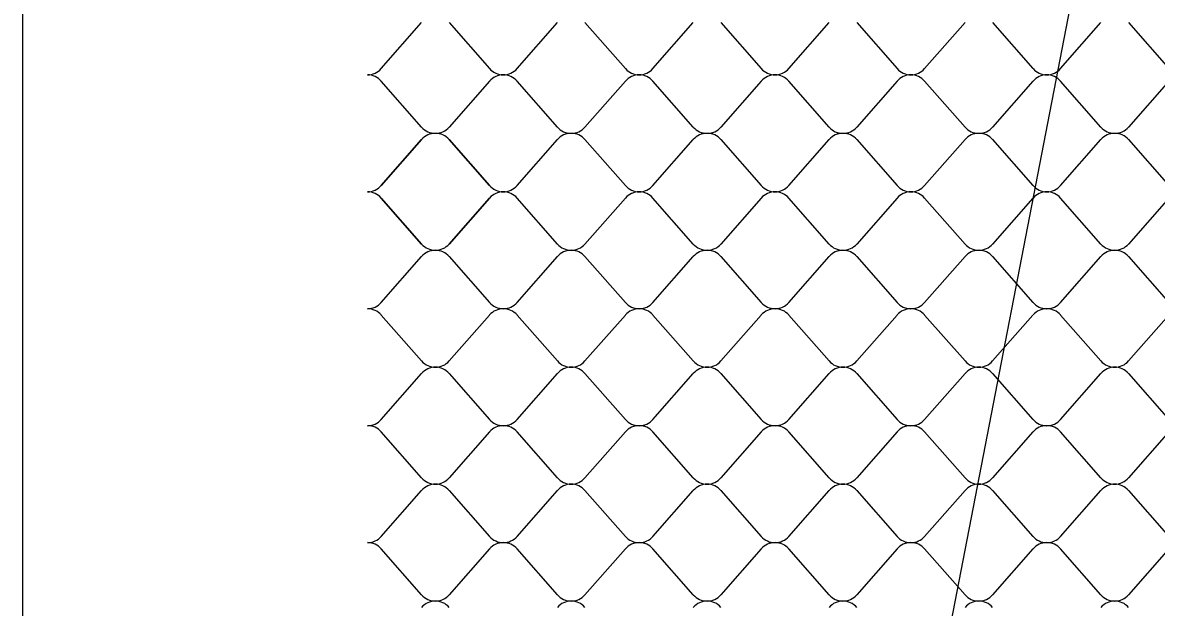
# Model space of a CAD drawing. Extents: x 638850 to 644908, y 297188 to 298900.
# Drawn here: x 643864.4 to 643923.6, y 297437.8 to 297468.4 of the extents above; entities that cross this region are included whole.
import ezdxf

# ---------------------------------------------------------------- set-up
doc = ezdxf.new("R2010")
doc.units = 0
for name, color, linetype in [('1', 7, 'Continuous'), ('3', 7, 'Continuous'), ('5', 7, 'Continuous')]:
    doc.layers.add(name, color=color, linetype=linetype)

msp = doc.modelspace()

# ---------------------------------------------------------------- linework, layer by layer
at = {"layer": '1'}
msp.add_line((643864.405, 297268.918), (643864.405, 297836.211), dxfattribs=at)
at = {"layer": '3'}
msp.add_line((643936.815, 297560.99), (643898.749, 297364.187), dxfattribs=at)
at = {"layer": '5'}
for p, q in [((643883.117, 297465.97), (643885.226, 297468.372)), ((643886.662, 297468.372), (643888.772, 297465.97)), ((643890.208, 297465.97), (643892.317, 297468.372)), ((643893.753, 297468.372), (643895.863, 297465.97)), ((643897.299, 297465.97), (643899.408, 297468.372)), ((643900.844, 297468.372), (643902.954, 297465.97)), ((643904.39, 297465.97), (643906.499, 297468.372)), ((643907.935, 297468.372), (643910.045, 297465.97)), ((643911.481, 297465.97), (643913.59, 297468.372)), ((643915.026, 297468.372), (643917.136, 297465.97)), ((643918.571, 297465.97), (643920.681, 297468.372)), ((643922.117, 297468.372), (643924.227, 297465.97)), ((643885.226, 297462.915), (643883.117, 297465.317)), ((643888.772, 297465.317), (643886.662, 297462.915)), ((643892.317, 297462.915), (643890.208, 297465.317)), ((643895.863, 297465.317), (643893.753, 297462.915)), ((643899.408, 297462.915), (643897.299, 297465.317)), ((643902.954, 297465.317), (643900.844, 297462.915)), ((643906.499, 297462.915), (643904.39, 297465.317)), ((643910.045, 297465.317), (643907.935, 297462.915)), ((643913.59, 297462.915), (643911.481, 297465.317)), ((643917.136, 297465.317), (643915.026, 297462.915)), ((643920.681, 297462.915), (643918.571, 297465.317)), ((643924.227, 297465.317), (643922.117, 297462.915)), ((643883.117, 297459.86), (643885.226, 297462.262)), ((643885.226, 297462.262), (643883.117, 297459.86)), ((643886.662, 297462.262), (643888.772, 297459.86)), ((643888.772, 297459.86), (643886.662, 297462.262)), ((643890.208, 297459.86), (643892.317, 297462.262)), ((643893.753, 297462.262), (643895.863, 297459.86)), ((643897.299, 297459.86), (643899.408, 297462.262)), ((643900.844, 297462.262), (643902.954, 297459.86)), ((643904.39, 297459.86), (643906.499, 297462.262)), ((643907.935, 297462.262), (643910.045, 297459.86)), ((643911.481, 297459.86), (643913.59, 297462.262)), ((643915.026, 297462.262), (643917.136, 297459.86)), ((643918.571, 297459.86), (643920.681, 297462.262)), ((643922.117, 297462.262), (643924.227, 297459.86)), ((643885.226, 297456.805), (643883.117, 297459.207)), ((643883.117, 297459.207), (643885.226, 297456.805)), ((643888.772, 297459.207), (643886.662, 297456.805)), ((643886.662, 297456.805), (643888.772, 297459.207)), ((643892.317, 297456.805), (643890.208, 297459.207)), ((643895.863, 297459.207), (643893.753, 297456.805)), ((643899.408, 297456.805), (643897.299, 297459.207)), ((643902.954, 297459.207), (643900.844, 297456.805)), ((643906.499, 297456.805), (643904.39, 297459.207)), ((643910.045, 297459.207), (643907.935, 297456.805)), ((643913.59, 297456.805), (643911.481, 297459.207)), ((643917.136, 297459.207), (643915.026, 297456.805)), ((643920.681, 297456.805), (643918.571, 297459.207)), ((643924.227, 297459.207), (643922.117, 297456.805)), ((643883.117, 297453.75), (643885.226, 297456.151)), ((643886.662, 297456.151), (643888.772, 297453.75)), ((643890.208, 297453.75), (643892.317, 297456.151)), ((643893.753, 297456.151), (643895.863, 297453.75)), ((643897.299, 297453.75), (643899.408, 297456.151)), ((643900.844, 297456.151), (643902.954, 297453.75)), ((643904.39, 297453.75), (643906.499, 297456.151)), ((643907.935, 297456.151), (643910.045, 297453.75)), ((643911.481, 297453.75), (643913.59, 297456.151)), ((643915.026, 297456.151), (643917.136, 297453.75)), ((643918.571, 297453.75), (643920.681, 297456.151)), ((643922.117, 297456.151), (643924.227, 297453.75)), ((643885.226, 297450.695), (643883.117, 297453.096)), ((643888.772, 297453.096), (643886.662, 297450.695)), ((643892.317, 297450.695), (643890.208, 297453.096)), ((643895.863, 297453.096), (643893.753, 297450.695)), ((643899.408, 297450.695), (643897.299, 297453.096)), ((643902.954, 297453.096), (643900.844, 297450.695)), ((643906.499, 297450.695), (643904.39, 297453.096)), ((643910.045, 297453.096), (643907.935, 297450.695)), ((643913.59, 297450.695), (643911.481, 297453.096)), ((643917.136, 297453.096), (643915.026, 297450.695)), ((643920.681, 297450.695), (643918.571, 297453.096)), ((643924.227, 297453.096), (643922.117, 297450.695)), ((643883.117, 297447.64), (643885.226, 297450.041)), ((643886.662, 297450.041), (643888.772, 297447.64)), ((643890.208, 297447.64), (643892.317, 297450.041)), ((643893.753, 297450.041), (643895.863, 297447.64)), ((643897.299, 297447.64), (643899.408, 297450.041)), ((643900.844, 297450.041), (643902.954, 297447.64)), ((643904.39, 297447.64), (643906.499, 297450.041)), ((643907.935, 297450.041), (643910.045, 297447.64)), ((643911.481, 297447.64), (643913.59, 297450.041)), ((643915.026, 297450.041), (643917.136, 297447.64)), ((643918.571, 297447.64), (643920.681, 297450.041)), ((643922.117, 297450.041), (643924.227, 297447.64)), ((643885.226, 297444.585), (643883.117, 297446.986)), ((643888.772, 297446.986), (643886.662, 297444.585)), ((643892.317, 297444.585), (643890.208, 297446.986)), ((643895.863, 297446.986), (643893.753, 297444.585)), ((643899.408, 297444.585), (643897.299, 297446.986)), ((643902.954, 297446.986), (643900.844, 297444.585)), ((643906.499, 297444.585), (643904.39, 297446.986)), ((643910.045, 297446.986), (643907.935, 297444.585)), ((643913.59, 297444.585), (643911.481, 297446.986)), ((643917.136, 297446.986), (643915.026, 297444.585)), ((643920.681, 297444.585), (643918.571, 297446.986)), ((643924.227, 297446.986), (643922.117, 297444.585)), ((643883.117, 297441.53), (643885.226, 297443.931)), ((643886.662, 297443.931), (643888.772, 297441.53)), ((643890.208, 297441.53), (643892.317, 297443.931)), ((643893.753, 297443.931), (643895.863, 297441.53)), ((643897.299, 297441.53), (643899.408, 297443.931)), ((643900.844, 297443.931), (643902.954, 297441.53)), ((643904.39, 297441.53), (643906.499, 297443.931)), ((643907.935, 297443.931), (643910.045, 297441.53)), ((643911.481, 297441.53), (643913.59, 297443.931)), ((643915.026, 297443.931), (643917.136, 297441.53)), ((643918.571, 297441.53), (643920.681, 297443.931)), ((643922.117, 297443.931), (643924.227, 297441.53)), ((643885.226, 297438.475), (643883.117, 297440.876)), ((643888.772, 297440.876), (643886.662, 297438.475)), ((643892.317, 297438.475), (643890.208, 297440.876)), ((643895.863, 297440.876), (643893.753, 297438.475)), ((643899.408, 297438.475), (643897.299, 297440.876)), ((643902.954, 297440.876), (643900.844, 297438.475)), ((643906.499, 297438.475), (643904.39, 297440.876)), ((643910.045, 297440.876), (643907.935, 297438.475)), ((643913.59, 297438.475), (643911.481, 297440.876)), ((643917.136, 297440.876), (643915.026, 297438.475)), ((643920.681, 297438.475), (643918.571, 297440.876)), ((643924.227, 297440.876), (643922.117, 297438.475))]:
    msp.add_line(p, q, dxfattribs=at)
for centre, major_axis, start_param, end_param in [((643882.399, 297466.523), (-0.923, 0), 1.570796, 2.461818), ((643882.399, 297464.764), (-0.923, 0), 3.821368, 4.712389), ((643889.49, 297466.523), (-0.923, 0), 0.679775, 1.570796), ((643889.49, 297464.764), (-0.923, 0), 4.712389, 5.60341), ((643889.49, 297466.523), (-0.923, 0), 1.570796, 2.461818), ((643889.49, 297464.764), (-0.923, 0), 3.821368, 4.712389), ((643896.581, 297466.523), (-0.923, 0), 0.679775, 1.570796), ((643896.581, 297464.764), (-0.923, 0), 4.712389, 5.60341), ((643896.581, 297466.523), (-0.923, 0), 1.570796, 2.461818), ((643896.581, 297464.764), (-0.923, 0), 3.821368, 4.712389), ((643903.672, 297466.523), (-0.923, 0), 0.679775, 1.570796), ((643903.672, 297464.764), (-0.923, 0), 4.712389, 5.60341), ((643903.672, 297466.523), (-0.923, 0), 1.570796, 2.461818), ((643903.672, 297464.764), (-0.923, 0), 3.821368, 4.712389), ((643910.763, 297466.523), (-0.923, 0), 0.679775, 1.570796), ((643910.763, 297464.764), (-0.923, 0), 4.712389, 5.60341), ((643910.763, 297466.523), (-0.923, 0), 1.570796, 2.461818), ((643910.763, 297464.764), (-0.923, 0), 3.821368, 4.712389), ((643917.854, 297466.523), (-0.923, 0), 0.679775, 1.570796), ((643917.854, 297464.764), (-0.923, 0), 4.712389, 5.60341), ((643917.854, 297466.523), (-0.923, 0), 1.570796, 2.461818), ((643917.854, 297464.764), (-0.923, 0), 3.821368, 4.712389), ((643885.944, 297463.468), (-0.923, 0), 0.679775, 1.570796), ((643885.944, 297463.468), (-0.923, 0), 1.570796, 2.461818), ((643893.035, 297463.468), (-0.923, 0), 0.679775, 1.570796), ((643893.035, 297463.468), (-0.923, 0), 0.679775, 1.570796), ((643893.035, 297463.468), (-0.923, 0), 1.570796, 2.461818), ((643893.035, 297463.468), (-0.923, 0), 1.570796, 2.461818), ((643900.126, 297463.468), (-0.923, 0), 0.679775, 1.570796), ((643900.126, 297463.468), (-0.923, 0), 0.679775, 1.570796), ((643900.126, 297463.468), (-0.923, 0), 1.570796, 2.461818), ((643900.126, 297463.468), (-0.923, 0), 1.570796, 2.461818), ((643907.217, 297463.468), (-0.923, 0), 0.679775, 1.570796), ((643907.217, 297463.468), (-0.923, 0), 0.679775, 1.570796), ((643907.217, 297463.468), (-0.923, 0), 1.570796, 2.461818), ((643907.217, 297463.468), (-0.923, 0), 1.570796, 2.461818), ((643914.308, 297463.468), (-0.923, 0), 0.679775, 1.570796), ((643914.308, 297463.468), (-0.923, 0), 1.570796, 2.461818), ((643921.399, 297463.468), (-0.923, 0), 0.679775, 1.570796), ((643921.399, 297463.468), (-0.923, 0), 0.679775, 1.570796), ((643921.399, 297463.468), (-0.923, 0), 1.570796, 2.461818), ((643921.399, 297463.468), (-0.923, 0), 1.570796, 2.461818), ((643885.944, 297461.709), (-0.923, 0), 4.712389, 5.60341), ((643885.944, 297461.709), (0.923, 0), 1.570796, 2.461818), ((643885.944, 297461.709), (-0.923, 0), 3.821368, 4.712389), ((643885.944, 297461.709), (0.923, 0), 0.679775, 1.570796), ((643893.035, 297461.709), (-0.923, 0), 4.712389, 5.60341), ((643893.035, 297461.709), (-0.923, 0), 3.821368, 4.712389), ((643900.126, 297461.709), (-0.923, 0), 4.712389, 5.60341), ((643900.126, 297461.709), (-0.923, 0), 3.821368, 4.712389), ((643907.217, 297461.709), (-0.923, 0), 4.712389, 5.60341), ((643907.217, 297461.709), (-0.923, 0), 3.821368, 4.712389), ((643914.308, 297461.709), (-0.923, 0), 4.712389, 5.60341), ((643914.308, 297461.709), (-0.923, 0), 3.821368, 4.712389), ((643921.399, 297461.709), (-0.923, 0), 4.712389, 5.60341), ((643921.399, 297461.709), (-0.923, 0), 3.821368, 4.712389), ((643882.399, 297460.413), (-0.923, 0), 1.570796, 2.461818), ((643882.399, 297460.413), (0.923, 0), 4.712389, 5.60341), ((643889.49, 297460.413), (-0.923, 0), 0.679775, 1.570796), ((643889.49, 297460.413), (0.923, 0), 3.821368, 4.712389), ((643889.49, 297460.413), (-0.923, 0), 1.570796, 2.461818), ((643896.581, 297460.413), (-0.923, 0), 0.679775, 1.570796), ((643896.581, 297460.413), (-0.923, 0), 1.570796, 2.461818), ((643903.672, 297460.413), (-0.923, 0), 0.679775, 1.570796), ((643903.672, 297460.413), (-0.923, 0), 1.570796, 2.461818), ((643910.763, 297460.413), (-0.923, 0), 0.679775, 1.570796), ((643910.763, 297460.413), (-0.923, 0), 1.570796, 2.461818), ((643917.854, 297460.413), (-0.923, 0), 0.679775, 1.570796), ((643917.854, 297460.413), (-0.923, 0), 1.570796, 2.461818), ((643882.399, 297458.654), (-0.923, 0), 3.821368, 4.712389), ((643882.399, 297458.654), (0.923, 0), 0.679775, 1.570796), ((643889.49, 297458.654), (-0.923, 0), 4.712389, 5.60341), ((643889.49, 297458.654), (0.923, 0), 1.570796, 2.461818), ((643889.49, 297458.654), (-0.923, 0), 3.821368, 4.712389), ((643896.581, 297458.654), (-0.923, 0), 4.712389, 5.60341), ((643896.581, 297458.654), (-0.923, 0), 3.821368, 4.712389), ((643903.672, 297458.654), (-0.923, 0), 4.712389, 5.60341), ((643903.672, 297458.654), (-0.923, 0), 3.821368, 4.712389), ((643910.763, 297458.654), (-0.923, 0), 4.712389, 5.60341), ((643910.763, 297458.654), (-0.923, 0), 3.821368, 4.712389), ((643917.854, 297458.654), (-0.923, 0), 4.712389, 5.60341), ((643917.854, 297458.654), (-0.923, 0), 3.821368, 4.712389), ((643885.944, 297457.358), (-0.923, 0), 0.679775, 1.570796), ((643885.944, 297457.358), (0.923, 0), 3.821368, 4.712389), ((643885.944, 297457.358), (-0.923, 0), 1.570796, 2.461818), ((643885.944, 297457.358), (0.923, 0), 4.712389, 5.60341), ((643893.035, 297457.358), (-0.923, 0), 0.679775, 1.570796), ((643893.035, 297457.358), (-0.923, 0), 1.570796, 2.461818), ((643900.126, 297457.358), (-0.923, 0), 0.679775, 1.570796), ((643900.126, 297457.358), (-0.923, 0), 1.570796, 2.461818), ((643907.217, 297457.358), (-0.923, 0), 0.679775, 1.570796), ((643907.217, 297457.358), (-0.923, 0), 1.570796, 2.461818), ((643914.308, 297457.358), (-0.923, 0), 0.679775, 1.570796), ((643914.308, 297457.358), (-0.923, 0), 1.570796, 2.461818), ((643921.399, 297457.358), (-0.923, 0), 0.679775, 1.570796), ((643921.399, 297457.358), (-0.923, 0), 1.570796, 2.461818), ((643885.944, 297455.599), (-0.923, 0), 4.712389, 5.60341), ((643885.944, 297455.599), (-0.923, 0), 3.821368, 4.712389), ((643893.035, 297455.599), (-0.923, 0), 4.712389, 5.60341), ((643893.035, 297455.599), (-0.923, 0), 3.821368, 4.712389), ((643900.126, 297455.599), (-0.923, 0), 4.712389, 5.60341), ((643900.126, 297455.599), (-0.923, 0), 3.821368, 4.712389), ((643907.217, 297455.599), (-0.923, 0), 4.712389, 5.60341), ((643907.217, 297455.599), (-0.923, 0), 3.821368, 4.712389), ((643914.308, 297455.599), (-0.923, 0), 4.712389, 5.60341), ((643914.308, 297455.599), (-0.923, 0), 3.821368, 4.712389), ((643921.399, 297455.599), (-0.923, 0), 4.712389, 5.60341), ((643921.399, 297455.599), (-0.923, 0), 3.821368, 4.712389), ((643882.399, 297454.302), (-0.923, 0), 1.570796, 2.461818), ((643882.399, 297452.544), (-0.923, 0), 3.821368, 4.712389), ((643889.49, 297454.302), (-0.923, 0), 0.679775, 1.570796), ((643889.49, 297452.544), (-0.923, 0), 4.712389, 5.60341), ((643889.49, 297454.302), (-0.923, 0), 1.570796, 2.461818), ((643889.49, 297452.544), (-0.923, 0), 3.821368, 4.712389), ((643896.581, 297454.302), (-0.923, 0), 0.679775, 1.570796), ((643896.581, 297452.544), (-0.923, 0), 4.712389, 5.60341), ((643896.581, 297454.302), (-0.923, 0), 1.570796, 2.461818), ((643896.581, 297452.544), (-0.923, 0), 3.821368, 4.712389), ((643903.672, 297454.302), (-0.923, 0), 0.679775, 1.570796), ((643903.672, 297452.544), (-0.923, 0), 4.712389, 5.60341), ((643903.672, 297454.302), (-0.923, 0), 1.570796, 2.461818), ((643903.672, 297452.544), (-0.923, 0), 3.821368, 4.712389), ((643910.763, 297454.302), (-0.923, 0), 0.679775, 1.570796), ((643910.763, 297452.544), (-0.923, 0), 4.712389, 5.60341), ((643910.763, 297454.302), (-0.923, 0), 1.570796, 2.461818), ((643910.763, 297452.544), (-0.923, 0), 3.821368, 4.712389), ((643917.854, 297454.302), (-0.923, 0), 0.679775, 1.570796), ((643917.854, 297452.544), (-0.923, 0), 4.712389, 5.60341), ((643917.854, 297454.302), (-0.923, 0), 1.570796, 2.461818), ((643917.854, 297452.544), (-0.923, 0), 3.821368, 4.712389), ((643885.944, 297451.247), (-0.923, 0), 0.679775, 1.570796), ((643885.944, 297449.489), (-0.923, 0), 4.712389, 5.60341), ((643885.944, 297451.247), (-0.923, 0), 1.570796, 2.461818), ((643885.944, 297449.489), (-0.923, 0), 3.821368, 4.712389), ((643893.035, 297451.247), (-0.923, 0), 0.679775, 1.570796), ((643893.035, 297449.489), (-0.923, 0), 4.712389, 5.60341), ((643893.035, 297451.247), (-0.923, 0), 1.570796, 2.461818), ((643893.035, 297449.489), (-0.923, 0), 3.821368, 4.712389), ((643900.126, 297451.247), (-0.923, 0), 0.679775, 1.570796), ((643900.126, 297449.489), (-0.923, 0), 4.712389, 5.60341), ((643900.126, 297451.247), (-0.923, 0), 1.570796, 2.461818), ((643900.126, 297449.489), (-0.923, 0), 3.821368, 4.712389), ((643907.217, 297451.247), (-0.923, 0), 0.679775, 1.570796), ((643907.217, 297449.489), (-0.923, 0), 4.712389, 5.60341), ((643907.217, 297451.247), (-0.923, 0), 1.570796, 2.461818), ((643907.217, 297449.489), (-0.923, 0), 3.821368, 4.712389), ((643914.308, 297451.247), (-0.923, 0), 0.679775, 1.570796), ((643914.308, 297449.489), (-0.923, 0), 4.712389, 5.60341), ((643914.308, 297451.247), (-0.923, 0), 1.570796, 2.461818), ((643914.308, 297449.489), (-0.923, 0), 3.821368, 4.712389), ((643921.399, 297451.247), (-0.923, 0), 0.679775, 1.570796), ((643921.399, 297449.489), (-0.923, 0), 4.712389, 5.60341), ((643921.399, 297451.247), (-0.923, 0), 1.570796, 2.461818), ((643921.399, 297449.489), (-0.923, 0), 3.821368, 4.712389), ((643882.399, 297448.192), (-0.923, 0), 1.570796, 2.461818), ((643882.399, 297446.434), (-0.923, 0), 3.821368, 4.712389), ((643889.49, 297448.192), (-0.923, 0), 0.679775, 1.570796), ((643889.49, 297446.434), (-0.923, 0), 4.712389, 5.60341), ((643889.49, 297448.192), (-0.923, 0), 1.570796, 2.461818), ((643889.49, 297446.434), (-0.923, 0), 3.821368, 4.712389), ((643896.581, 297448.192), (-0.923, 0), 0.679775, 1.570796), ((643896.581, 297446.434), (-0.923, 0), 4.712389, 5.60341), ((643896.581, 297448.192), (-0.923, 0), 1.570796, 2.461818), ((643896.581, 297446.434), (-0.923, 0), 3.821368, 4.712389), ((643903.672, 297448.192), (-0.923, 0), 0.679775, 1.570796), ((643903.672, 297446.434), (-0.923, 0), 4.712389, 5.60341), ((643903.672, 297448.192), (-0.923, 0), 1.570796, 2.461818), ((643903.672, 297446.434), (-0.923, 0), 3.821368, 4.712389), ((643910.763, 297448.192), (-0.923, 0), 0.679775, 1.570796), ((643910.763, 297446.434), (-0.923, 0), 4.712389, 5.60341), ((643910.763, 297448.192), (-0.923, 0), 1.570796, 2.461818), ((643910.763, 297446.434), (-0.923, 0), 3.821368, 4.712389), ((643917.854, 297448.192), (-0.923, 0), 0.679775, 1.570796), ((643917.854, 297446.434), (-0.923, 0), 4.712389, 5.60341), ((643917.854, 297448.192), (-0.923, 0), 1.570796, 2.461818), ((643917.854, 297446.434), (-0.923, 0), 3.821368, 4.712389), ((643885.944, 297445.137), (-0.923, 0), 0.679775, 1.570796), ((643885.944, 297445.137), (-0.923, 0), 1.570796, 2.461818), ((643893.035, 297445.137), (-0.923, 0), 0.679775, 1.570796), ((643893.035, 297445.137), (-0.923, 0), 1.570796, 2.461818), ((643900.126, 297445.137), (-0.923, 0), 0.679775, 1.570796), ((643900.126, 297445.137), (-0.923, 0), 1.570796, 2.461818), ((643907.217, 297445.137), (-0.923, 0), 0.679775, 1.570796), ((643907.217, 297445.137), (-0.923, 0), 1.570796, 2.461818), ((643914.308, 297445.137), (-0.923, 0), 0.679775, 1.570796), ((643914.308, 297445.137), (-0.923, 0), 1.570796, 2.461818), ((643921.399, 297445.137), (-0.923, 0), 0.679775, 1.570796), ((643921.399, 297445.137), (-0.923, 0), 1.570796, 2.461818), ((643885.944, 297443.379), (-0.923, 0), 4.712389, 5.60341), ((643885.944, 297443.379), (-0.923, 0), 3.821368, 4.712389), ((643893.035, 297443.379), (-0.923, 0), 4.712389, 5.60341), ((643893.035, 297443.379), (-0.923, 0), 3.821368, 4.712389), ((643900.126, 297443.379), (-0.923, 0), 4.712389, 5.60341), ((643900.126, 297443.379), (-0.923, 0), 3.821368, 4.712389), ((643907.217, 297443.379), (-0.923, 0), 4.712389, 5.60341), ((643907.217, 297443.379), (-0.923, 0), 3.821368, 4.712389), ((643914.308, 297443.379), (-0.923, 0), 4.712389, 5.60341), ((643914.308, 297443.379), (-0.923, 0), 3.821368, 4.712389), ((643921.399, 297443.379), (-0.923, 0), 4.712389, 5.60341), ((643921.399, 297443.379), (-0.923, 0), 3.821368, 4.712389), ((643882.399, 297442.082), (-0.923, 0), 1.570796, 2.461818), ((643889.49, 297442.082), (-0.923, 0), 0.679775, 1.570796), ((643889.49, 297442.082), (-0.923, 0), 1.570796, 2.461818), ((643896.581, 297442.082), (-0.923, 0), 0.679775, 1.570796), ((643896.581, 297442.082), (-0.923, 0), 1.570796, 2.461818), ((643903.672, 297442.082), (-0.923, 0), 0.679775, 1.570796), ((643903.672, 297442.082), (-0.923, 0), 1.570796, 2.461818), ((643910.763, 297442.082), (-0.923, 0), 0.679775, 1.570796), ((643910.763, 297442.082), (-0.923, 0), 1.570796, 2.461818), ((643917.854, 297442.082), (-0.923, 0), 0.679775, 1.570796), ((643917.854, 297442.082), (-0.923, 0), 1.570796, 2.461818), ((643882.399, 297440.324), (-0.923, 0), 3.821368, 4.712389), ((643889.49, 297440.324), (-0.923, 0), 4.712389, 5.60341), ((643889.49, 297440.324), (-0.923, 0), 3.821368, 4.712389), ((643896.581, 297440.324), (-0.923, 0), 4.712389, 5.60341), ((643896.581, 297440.324), (-0.923, 0), 3.821368, 4.712389), ((643903.672, 297440.324), (-0.923, 0), 4.712389, 5.60341), ((643903.672, 297440.324), (-0.923, 0), 3.821368, 4.712389), ((643910.763, 297440.324), (-0.923, 0), 4.712389, 5.60341), ((643910.763, 297440.324), (-0.923, 0), 3.821368, 4.712389), ((643917.854, 297440.324), (-0.923, 0), 4.712389, 5.60341), ((643917.854, 297440.324), (-0.923, 0), 3.821368, 4.712389), ((643885.944, 297439.027), (-0.923, 0), 0.679775, 1.570796), ((643885.944, 297439.027), (-0.923, 0), 1.570796, 2.461818), ((643893.035, 297439.027), (-0.923, 0), 0.679775, 1.570796), ((643893.035, 297439.027), (-0.923, 0), 1.570796, 2.461818), ((643900.126, 297439.027), (-0.923, 0), 0.679775, 1.570796), ((643900.126, 297439.027), (-0.923, 0), 1.570796, 2.461818), ((643907.217, 297439.027), (-0.923, 0), 0.679775, 1.570796), ((643907.217, 297439.027), (-0.923, 0), 1.570796, 2.461818), ((643914.308, 297439.027), (-0.923, 0), 0.679775, 1.570796), ((643914.308, 297439.027), (-0.923, 0), 1.570796, 2.461818), ((643921.399, 297439.027), (-0.923, 0), 0.679775, 1.570796), ((643921.399, 297439.027), (-0.923, 0), 1.570796, 2.461818), ((643885.944, 297437.269), (-0.923, 0), 4.712389, 5.60341), ((643885.944, 297437.269), (-0.923, 0), 3.821368, 4.712389), ((643893.035, 297437.269), (-0.923, 0), 4.712389, 5.60341), ((643893.035, 297437.269), (-0.923, 0), 3.821368, 4.712389), ((643900.126, 297437.269), (-0.923, 0), 4.712389, 5.60341), ((643900.126, 297437.269), (-0.923, 0), 3.821368, 4.712389), ((643907.217, 297437.269), (-0.923, 0), 4.712389, 5.60341), ((643907.217, 297437.269), (-0.923, 0), 3.821368, 4.712389), ((643914.308, 297437.269), (-0.923, 0), 4.712389, 5.60341), ((643914.308, 297437.269), (-0.923, 0), 3.821368, 4.712389), ((643921.399, 297437.269), (-0.923, 0), 4.712389, 5.60341), ((643921.399, 297437.269), (-0.923, 0), 3.821368, 4.712389)]:
    msp.add_ellipse(centre, major_axis=major_axis, ratio=0.952381, start_param=start_param, end_param=end_param, dxfattribs=at)

doc.saveas('drawing.dxf')
